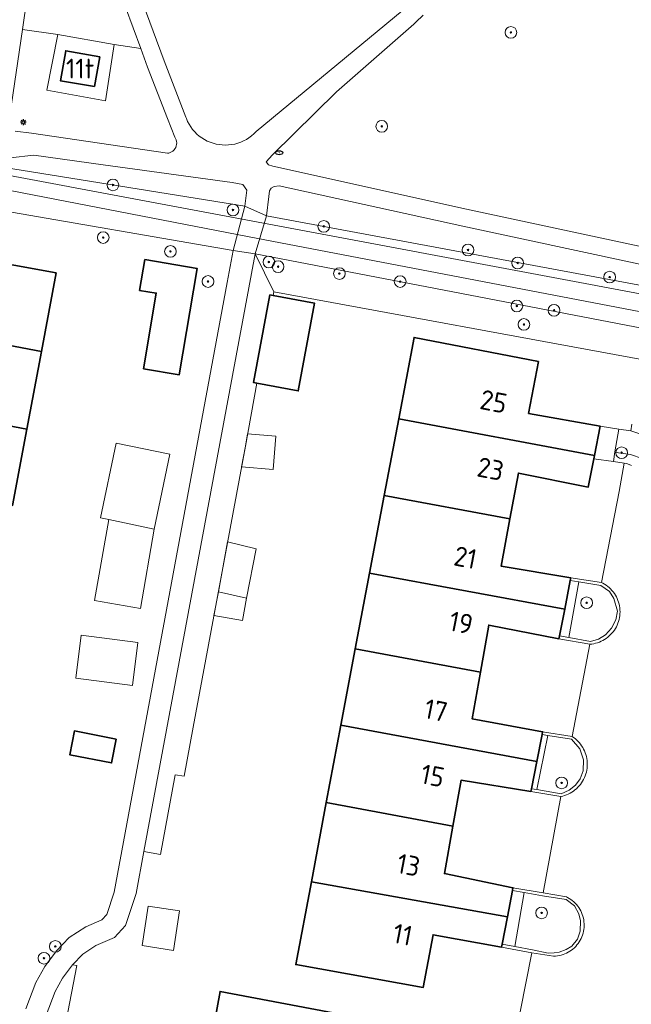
# Model space of a CAD drawing. Header units: metres. Extents: x 152610 to 160096, y 456114 to 462495.
# Tile 363 of 656: x 157513 to 157555, y 460169 to 460236. Entities that reach past the tile are written whole.
import ezdxf
from ezdxf.enums import TextEntityAlignment as Align

# ---------------------------------------------------------------- set-up
doc = ezdxf.new("R2010")
doc.units = ezdxf.units.M
doc.header["$LTSCALE"] = 0.5
doc.layers.get('0').update_dxf_attribs({"linetype": 'CONTINUOUS'})
for name, color, linetype, lineweight in [('B-PV-GR-BEPLANTING_CULTUUR_BOSPLANTSOEN-GV', 251, 'CONTINUOUS', 18), ('B-PV-GR-BEPLANTING_CULTUUR_HEESTERS-GV', 251, 'CONTINUOUS', 18), ('B-PV-GR-BEPLANTING_CULTUUR_VASTE PLANTENVAK-GV', 251, 'CONTINUOUS', 18), ('B-PV-GR-BOOM-S', 251, 'CONTINUOUS', 25), ('B-PV-GR-HAAG-GV', 251, 'CONTINUOUS', 13), ('B-PV-IE-MEUBILAIR-S', 251, 'CONTINUOUS', 25), ('B-PV-KW-KUNSTWERK_DEK-GV', 251, 'CONTINUOUS', 18), ('B-PV-OG-BEBOUWING-GV', 6, 'CONTINUOUS', 35), ('B-PV-OG-BEBOUWING-T18', 1, 'CONTINUOUS', 18), ('B-PV-OG-BEBOUWING_OVERBOUWING-GV', 251, 'CONTINUOUS', 18), ('B-PV-OG-BEBOUWING_SCHUUR-GV', 251, 'CONTINUOUS', 18), ('B-PV-OG-TERREIN_BEGROEID-GV', 251, 'CONTINUOUS', 18), ('B-PV-OG-TERREIN_OEVER-GV', 251, 'CONTINUOUS', 18), ('B-PV-OG-WATER_SLOOT-GV', 251, 'CONTINUOUS', 18), ('B-PV-VH-HALFVERHARDING_GRAVEL-GV', 251, 'CONTINUOUS', 18), ('B-PV-VH-ONVERHARD_ZAND-GV', 251, 'CONTINUOUS', 18), ('B-PV-VH-OPENVERHARDING_BETONSTRAATSTEEN-GV', 251, 'CONTINUOUS', 18), ('B-PV-VH-OPENVERHARDING_STRAATBAKSTEEN-GV', 251, 'CONTINUOUS', 18)]:
    doc.layers.add(name, color=color, linetype=linetype, lineweight=lineweight)
doc.styles.add('NLCS-ISO', font='NLCS-ISO.ttf')
doc.styles.add('NLCS-ISO-M750-T18', font='NLCS-ISO.ttf', dxfattribs={"height": 1.35})

# ---------------------------------------------------------------- blocks, each defined once
blk = doc.blocks.new('SIE-MEUBILAIR_PAAL_LICHTMAST-SO')
for points in [[(-0.62, 0), (-1, 0)], [(-0.71, 0.71), (-0.44, 0.44)], [(0, 1), (0, 0.62)], [(0.44, 0.44), (0.71, 0.71)], [(1, 0), (0.62, 0)], [(-0.71, -0.71), (-0.44, -0.44)], [(0, -0.62), (0, -1)], [(0.44, -0.44), (0.71, -0.71)]]:
    blk.add_lwpolyline(points)
blk.add_circle((0, 0), 0.5)
blk = doc.blocks.new('SIE-MEUBILAIR_PUT_RIOOLPUT-SO')
blk.add_ellipse((0, 0), major_axis=(1.25, 0), ratio=0.54)
at = {"style": 'NLCS-ISO'}
blk.add_text('ri', height=0.75, dxfattribs=at).set_placement((-0.04, 0.07), align=Align.MIDDLE_CENTER)
blk = doc.blocks.new('SGR-BOOM_GBKN-SO')
at = {"linetype": 'ByBlock', "lineweight": 18}
h = blk.add_hatch(color=0, dxfattribs=at)
h.dxf.hatch_style = 1
edge = h.paths.add_edge_path()
edge.add_arc((0, 0), 0.25, 0, 360)
at = {"color": 0, "linetype": 'ByBlock', "lineweight": 18}
for radius in [2, 0.25]:
    blk.add_circle((0, 0), radius, dxfattribs=at)
at = {"color": 0, "linetype": 'ByBlock', "lineweight": 18, "style": 'NLCS-ISO'}
blk.add_attdef('SOORT', (2.5, 0), '', height=1.5, dxfattribs=at)

msp = doc.modelspace()

# ---------------------------------------------------------------- linework, layer by layer
at = {"layer": 'B-PV-GR-BEPLANTING_CULTUUR_BOSPLANTSOEN-GV', "flags": 128}
for points in [[(157515.188, 460248.453), (157513.343, 460235.794), (157515.767, 460235.441), (157519.625, 460234.755), (157521.442, 460234.494), (157520.397, 460237.308)], [(157512.84, 460228.837), (157513.973, 460228.682), (157523.266, 460227.318), (157523.361, 460227.333), (157523.462, 460227.363), (157523.558, 460227.409), (157523.645, 460227.468), (157523.722, 460227.54), (157523.788, 460227.623), (157523.84, 460227.714), (157523.878, 460227.813), (157523.901, 460227.916), (157523.907, 460228.021), (157523.898, 460228.126), (157523.873, 460228.229), (157523.833, 460228.326), (157523.779, 460228.417), (157523.277, 460229.699), (157521.916, 460233.217), (157521.442, 460234.494), (157519.625, 460234.755), (157519.038, 460230.898), (157515.016, 460231.632), (157515.767, 460235.441), (157513.343, 460235.794), (157512.483, 460229.896)]]:
    msp.add_lwpolyline(points, dxfattribs=at)
for points in [[(157525.038, 460188.038), (157528.606, 460207.284), (157529.402, 460211.577), (157529.167, 460211.62), (157530.288, 460217.626), (157530.516, 460217.584), (157530.56, 460217.823), (157529.284, 460220.424), (157521.664, 460179.547), (157522.787, 460179.338), (157523.799, 460184.781), (157524.417, 460184.686)], [(157566.424, 460213.287), (157529.284, 460220.424), (157530.56, 460217.823), (157555.844, 460213.191), (157556.143, 460214.252), (157557.563, 460213.957), (157557.277, 460212.797), (157557.61, 460212.231), (157561.008, 460211.728), (157566.339, 460212.875), (157568.07, 460212.516), (157568.163, 460212.98)], [(157517.08, 460171.742), (157516.785, 460171.795), (157516.093, 460170.871), (157515.589, 460169.963), (157514.984, 460168.35), (157514.543, 460166.473), (157513.562, 460161.134), (157513.523, 460160.928), (157513.954, 460160.847), (157514.398, 460162.943), (157514.525, 460163.543), (157515.09, 460166.21), (157515.977, 460166.049)]]:
    msp.add_lwpolyline(points, close=True, dxfattribs=at)
at = {"layer": 'B-PV-GR-BEPLANTING_CULTUUR_HEESTERS-GV', "flags": 128}
for points in [[(157554.158, 460208.447), (157552.887, 460208.647), (157552.497, 460206.635), (157552.454, 460206.415), (157553.795, 460206.224), (157553.903, 460206.883)], [(157554.979, 460208.318), (157554.158, 460208.447), (157553.903, 460206.883), (157554.145, 460206.825), (157554.959, 460206.699), (157555.752, 460206.42), (157556.525, 460205.877), (157557.077, 460205.464), (157557.253, 460205.466), (157557.493, 460205.622), (157557.599, 460206.084), (157557.572, 460206.742), (157557.106, 460207.398), (157556.245, 460207.918)], [(157551.438, 460197.984), (157550.838, 460198.077), (157550.459, 460196.127), (157550.104, 460194.297), (157550.738, 460194.184)], [(157549.297, 460187.48), (157548.914, 460187.542), (157548.551, 460185.703), (157548.182, 460183.836), (157548.559, 460183.774)], [(157547.695, 460176.728), (157546.882, 460176.866), (157546.538, 460175.064), (157546.183, 460173.2), (157547.053, 460173.036)]]:
    msp.add_lwpolyline(points, close=True, dxfattribs=at)
at = {"layer": 'B-PV-GR-BEPLANTING_CULTUUR_VASTE PLANTENVAK-GV', "flags": 128}
for points in [[(157552.945, 460197.75), (157551.438, 460197.984), (157550.738, 460194.184), (157552.219, 460193.919), (157552.78, 460194.078), (157553.255, 460194.368), (157553.673, 460194.832), (157553.951, 460195.388), (157554.067, 460195.98), (157553.823, 460196.861), (157553.522, 460197.337)], [(157550.934, 460187.217), (157549.297, 460187.48), (157548.559, 460183.774), (157550.23, 460183.496), (157550.76, 460183.733), (157551.195, 460184.083), (157551.52, 460184.517), (157551.726, 460185.06), (157551.738, 460185.809), (157551.508, 460186.557)], [(157548.944, 460176.516), (157547.695, 460176.728), (157547.053, 460173.036), (157548.251, 460172.809), (157549.33, 460172.585), (157549.733, 460172.6), (157550.076, 460172.645), (157550.569, 460172.824), (157550.943, 460173.063), (157551.346, 460173.541), (157551.525, 460174.093), (157551.54, 460174.795), (157551.435, 460175.273), (157551.122, 460175.811), (157550.569, 460176.244)]]:
    msp.add_lwpolyline(points, close=True, dxfattribs=at)
at = {"layer": 'B-PV-GR-HAAG-GV', "flags": 128}
for points in [[(157555.062, 460208.787), (157554.979, 460208.318), (157556.245, 460207.918)], [(157555.752, 460206.42), (157554.959, 460206.699), (157554.145, 460206.825), (157553.903, 460206.883), (157553.795, 460206.224), (157554.524, 460206.12), (157554.698, 460206.081), (157554.868, 460206.026), (157555.032, 460205.956)]]:
    msp.add_lwpolyline(points, dxfattribs=at)
for points in [[(157552.976, 460197.948), (157550.876, 460198.273), (157550.838, 460198.077), (157551.438, 460197.984), (157552.945, 460197.75), (157553.522, 460197.337), (157553.823, 460196.861), (157554.067, 460195.98), (157553.951, 460195.388), (157553.673, 460194.832), (157553.255, 460194.368), (157552.78, 460194.078), (157552.219, 460193.919), (157550.738, 460194.184), (157550.104, 460194.297), (157550.066, 460194.101), (157552.184, 460193.722), (157552.317, 460193.736), (157552.448, 460193.757), (157552.578, 460193.786), (157552.706, 460193.823), (157552.832, 460193.868), (157552.955, 460193.92), (157553.074, 460193.979), (157553.19, 460194.046), (157553.301, 460194.119), (157553.408, 460194.199), (157553.51, 460194.285), (157553.606, 460194.377), (157553.697, 460194.474), (157553.782, 460194.577), (157553.861, 460194.685), (157553.932, 460194.797), (157553.997, 460194.914), (157554.055, 460195.034), (157554.106, 460195.157), (157554.149, 460195.283), (157554.185, 460195.412), (157554.212, 460195.542), (157554.232, 460195.674), (157554.244, 460195.807), (157554.248, 460195.94), (157554.244, 460196.073), (157554.232, 460196.206), (157554.212, 460196.338), (157554.184, 460196.468), (157554.148, 460196.597), (157554.105, 460196.723), (157554.054, 460196.846), (157553.996, 460196.966), (157553.931, 460197.083), (157553.859, 460197.195), (157553.78, 460197.303), (157553.696, 460197.405), (157553.605, 460197.503), (157553.508, 460197.595), (157553.406, 460197.681), (157553.299, 460197.76), (157553.188, 460197.834), (157553.072, 460197.9)], [(157550.966, 460187.414), (157548.953, 460187.738), (157548.914, 460187.542), (157549.297, 460187.48), (157550.934, 460187.217), (157551.508, 460186.557), (157551.738, 460185.809), (157551.726, 460185.06), (157551.52, 460184.517), (157551.195, 460184.083), (157550.76, 460183.733), (157550.23, 460183.496), (157548.559, 460183.774), (157548.182, 460183.836), (157548.143, 460183.64), (157550.197, 460183.299), (157550.328, 460183.33), (157550.457, 460183.368), (157550.583, 460183.414), (157550.706, 460183.467), (157550.826, 460183.528), (157550.942, 460183.595), (157551.054, 460183.67), (157551.162, 460183.751), (157551.264, 460183.838), (157551.361, 460183.931), (157551.452, 460184.03), (157551.537, 460184.134), (157551.616, 460184.243), (157551.688, 460184.356), (157551.753, 460184.474), (157551.812, 460184.595), (157551.863, 460184.719), (157551.906, 460184.846), (157551.942, 460184.976), (157551.97, 460185.107), (157551.99, 460185.24), (157552.002, 460185.374), (157552.006, 460185.508), (157552.003, 460185.643), (157551.991, 460185.777), (157551.971, 460185.909), (157551.944, 460186.041), (157551.908, 460186.171), (157551.865, 460186.298), (157551.815, 460186.422), (157551.757, 460186.544), (157551.692, 460186.661), (157551.62, 460186.775), (157551.542, 460186.884), (157551.457, 460186.988), (157551.366, 460187.088), (157551.27, 460187.181), (157551.168, 460187.269), (157551.061, 460187.35)], [(157548.978, 460176.713), (157546.919, 460177.063), (157546.882, 460176.866), (157547.695, 460176.728), (157548.944, 460176.516), (157550.569, 460176.244), (157551.122, 460175.811), (157551.435, 460175.273), (157551.54, 460174.795), (157551.525, 460174.093), (157551.346, 460173.541), (157550.943, 460173.063), (157550.569, 460172.824), (157550.076, 460172.645), (157549.733, 460172.6), (157549.33, 460172.585), (157548.251, 460172.809), (157547.053, 460173.036), (157546.183, 460173.2), (157546.146, 460173.004), (157548.214, 460172.612), (157549.704, 460172.367), (157549.835, 460172.374), (157549.964, 460172.389), (157550.093, 460172.412), (157550.22, 460172.443), (157550.345, 460172.482), (157550.468, 460172.528), (157550.587, 460172.581), (157550.703, 460172.642), (157550.815, 460172.71), (157550.922, 460172.784), (157551.025, 460172.865), (157551.123, 460172.952), (157551.215, 460173.045), (157551.302, 460173.143), (157551.382, 460173.246), (157551.455, 460173.354), (157551.523, 460173.467), (157551.582, 460173.583), (157551.635, 460173.703), (157551.681, 460173.825), (157551.718, 460173.951), (157551.748, 460174.078), (157551.771, 460174.207), (157551.785, 460174.337), (157551.791, 460174.467), (157551.79, 460174.598), (157551.78, 460174.729), (157551.762, 460174.858), (157551.737, 460174.986), (157551.703, 460175.113), (157551.663, 460175.237), (157551.614, 460175.359), (157551.558, 460175.477), (157551.495, 460175.592), (157551.426, 460175.702), (157551.349, 460175.808), (157551.266, 460175.909), (157551.177, 460176.006), (157551.083, 460176.096), (157550.983, 460176.18), (157550.878, 460176.258), (157550.769, 460176.33), (157550.655, 460176.395), (157550.586, 460176.43)]]:
    msp.add_lwpolyline(points, close=True, dxfattribs=at)
at = {"layer": 'B-PV-KW-KUNSTWERK_DEK-GV', "flags": 128}
msp.add_lwpolyline([(157530.059, 460223.045), (157528.559, 460223.697), (157527.781, 460220.671), (157529.284, 460220.424)], close=True, dxfattribs=at)
at = {"layer": 'B-PV-OG-BEBOUWING-GV', "flags": 128}
for points in [[(157518.646, 460233.92), (157516.315, 460234.334), (157515.948, 460232.28), (157518.278, 460231.891)], [(157515.652, 460219.135), (157506.944, 460220.709), (157506.5, 460217.553), (157501.678, 460218.267), (157501.304, 460216.285), (157514.647, 460213.758)], [(157521.717, 460220.042), (157521.363, 460217.936), (157522.507, 460217.744), (157521.638, 460212.575), (157524.081, 460212.164), (157525.305, 460219.438)], [(157530.288, 460217.626), (157529.167, 460211.62), (157529.402, 460211.577), (157532.224, 460211.05), (157533.345, 460217.055), (157530.516, 460217.584)], [(157514.647, 460213.758), (157501.304, 460216.285), (157500.968, 460214.504), (157500.929, 460214.296), (157505.602, 460213.493), (157504.957, 460210.073), (157513.652, 460208.432)], [(157548.667, 460213.068), (157540.158, 460214.72), (157539.103, 460209.137), (157552.497, 460206.635), (157552.887, 460208.647), (157547.989, 460209.51)], [(157513.652, 460208.432), (157504.957, 460210.073), (157504.366, 460206.941), (157500, 460207.655), (157499.612, 460207.729), (157499.226, 460205.673), (157512.679, 460203.221)], [(157552.497, 460206.635), (157539.103, 460209.137), (157538.112, 460203.89), (157546.713, 460202.299), (157547.291, 460205.427), (157552.078, 460204.475), (157552.454, 460206.415)], [(157546.713, 460202.299), (157538.112, 460203.89), (157537.109, 460198.576), (157550.459, 460196.127), (157550.838, 460198.077), (157550.876, 460198.273), (157546.115, 460199.063)], [(157550.459, 460196.127), (157537.109, 460198.576), (157536.132, 460193.404), (157544.688, 460191.806), (157545.267, 460195.028), (157550.066, 460194.101), (157550.104, 460194.297)], [(157544.688, 460191.806), (157536.132, 460193.404), (157535.148, 460188.193), (157548.551, 460185.703), (157548.914, 460187.542), (157548.953, 460187.738), (157544.117, 460188.626)], [(157519.754, 460187.236), (157516.901, 460187.79), (157516.584, 460186.158), (157519.448, 460185.601)], [(157548.551, 460185.703), (157535.148, 460188.193), (157534.145, 460182.883), (157542.808, 460181.263), (157543.37, 460184.417), (157548.143, 460183.64), (157548.182, 460183.836)], [(157542.808, 460181.263), (157534.145, 460182.883), (157533.123, 460177.474), (157546.538, 460175.064), (157546.882, 460176.866), (157546.919, 460177.063), (157542.232, 460178.028)], [(157546.538, 460175.064), (157533.123, 460177.474), (157532.051, 460171.798), (157540.783, 460170.236), (157541.448, 460173.844), (157546.146, 460173.004), (157546.183, 460173.2)], [(157535.461, 460168.344), (157526.878, 460169.969), (157525.829, 460164.262), (157539.366, 460161.775), (157539.72, 460163.65), (157539.758, 460163.848), (157534.871, 460164.749)]]:
    msp.add_lwpolyline(points, close=True, dxfattribs=at)
at = {"layer": 'B-PV-OG-BEBOUWING_OVERBOUWING-GV', "flags": 128}
for points in [[(157519.258, 460202.249), (157522.369, 460201.604), (157523.43, 460206.721), (157519.756, 460207.483), (157518.695, 460202.366)], [(157522.369, 460201.604), (157519.258, 460202.249), (157518.291, 460196.709), (157521.418, 460196.163)], [(157526.758, 460197.311), (157528.691, 460196.87), (157529.338, 460200.258), (157527.389, 460200.717)], [(157521.254, 460193.837), (157517.375, 460194.339), (157516.995, 460191.404), (157520.874, 460190.902)]]:
    msp.add_lwpolyline(points, close=True, dxfattribs=at)
at = {"layer": 'B-PV-OG-BEBOUWING_SCHUUR-GV', "flags": 128}
for points in [[(157530.693, 460207.952), (157528.759, 460208.11), (157528.606, 460207.284), (157528.34, 460205.849), (157530.507, 460205.672)], [(157528.691, 460196.87), (157526.758, 460197.311), (157526.456, 460195.684), (157528.401, 460195.346)], [(157524.105, 460175.472), (157521.962, 460175.801), (157521.548, 460173.105), (157523.691, 460172.776)]]:
    msp.add_lwpolyline(points, close=True, dxfattribs=at)
at = {"layer": 'B-PV-OG-TERREIN_BEGROEID-GV', "flags": 128}
for points in [[(157521.534, 460237.693), (157523.038, 460233.642), (157524.534, 460229.775), (157524.569, 460229.684), (157524.655, 460229.488), (157524.756, 460229.299), (157524.871, 460229.118), (157524.999, 460228.946), (157525.139, 460228.784), (157525.291, 460228.633), (157525.454, 460228.494), (157525.627, 460228.368), (157525.808, 460228.255), (157525.998, 460228.155), (157526.195, 460228.07), (157526.397, 460228), (157526.604, 460227.945), (157526.815, 460227.906), (157527.028, 460227.883), (157527.242, 460227.875), (157527.456, 460227.884), (157527.669, 460227.909), (157527.879, 460227.949), (157528.086, 460228.005), (157528.288, 460228.076), (157528.484, 460228.162), (157528.673, 460228.263), (157528.854, 460228.377), (157529.026, 460228.504), (157529.188, 460228.644), (157529.339, 460228.796), (157539.341, 460237.057)], [(157540.785, 460236.766), (157540.279, 460236.294), (157540.14, 460236.16), (157534.851, 460231.523), (157530.463, 460227.21), (157530.032, 460226.735), (157530.179, 460226.519), (157530.478, 460226.423), (157543.748, 460223.5), (157556.512, 460220.763), (157556.652, 460221.608), (157557.03, 460223.547), (157557.638, 460226.663), (157559.853, 460238.016)]]:
    msp.add_lwpolyline(points, dxfattribs=at)
for points in [[(157528.559, 460223.697), (157528.703, 460224.781), (157528.424, 460225.173), (157527.713, 460225.325), (157518.872, 460226.515), (157514.132, 460227.197), (157512.516, 460227.011), (157512.114, 460226.69), (157511.984, 460226.359)], [(157611.044, 460208.042), (157611.618, 460209.152), (157611.098, 460209.455), (157610.497, 460209.491), (157604.074, 460210.244), (157579.406, 460214.784), (157569.447, 460216.778), (157569.227, 460216.657), (157568.845, 460216.375), (157567.128, 460216.71), (157566.957, 460217.075), (157566.762, 460217.337), (157543.493, 460222.327), (157530.923, 460225.096), (157530.583, 460225.042), (157530.364, 460224.93), (157530.256, 460224.738), (157530.205, 460224.354), (157530.059, 460223.045), (157567.015, 460216.159), (157568.747, 460215.888), (157610.407, 460208.519), (157610.806, 460208.387)]]:
    msp.add_lwpolyline(points, close=True, dxfattribs=at)
at = {"layer": 'B-PV-OG-TERREIN_OEVER-GV', "flags": 128}
for points in [[(157558.306, 460215.97), (157528.861, 460221.587), (157500, 460227.178)], [(157510.605, 460226.136), (157558.539, 460217.148)], [(157567.015, 460216.159), (157530.059, 460223.045), (157528.559, 460223.697), (157511.984, 460226.359)], [(157511.396, 460223.493), (157527.781, 460220.671), (157529.284, 460220.424), (157566.424, 460213.287)]]:
    msp.add_lwpolyline(points, dxfattribs=at)
at = {"layer": 'B-PV-OG-WATER_SLOOT-GV', "flags": 128}
for points in [[(157500, 460227.178), (157528.861, 460221.587), (157558.306, 460215.97)], [(157558.539, 460217.148), (157510.605, 460226.136)]]:
    msp.add_lwpolyline(points, dxfattribs=at)
at = {"layer": 'B-PV-VH-HALFVERHARDING_GRAVEL-GV', "flags": 128}
for points in [[(157539.341, 460237.057), (157529.339, 460228.796), (157529.188, 460228.644), (157529.026, 460228.504), (157528.854, 460228.377), (157528.673, 460228.263), (157528.484, 460228.162), (157528.288, 460228.076), (157528.086, 460228.005), (157527.879, 460227.949), (157527.669, 460227.909), (157527.456, 460227.884), (157527.242, 460227.875), (157527.028, 460227.883), (157526.815, 460227.906), (157526.604, 460227.945), (157526.397, 460228), (157526.195, 460228.07), (157525.998, 460228.155), (157525.808, 460228.255), (157525.627, 460228.368), (157525.454, 460228.494), (157525.291, 460228.633), (157525.139, 460228.784), (157524.999, 460228.946), (157524.871, 460229.118), (157524.756, 460229.299), (157524.655, 460229.488), (157524.569, 460229.684), (157524.534, 460229.775), (157523.038, 460233.642), (157521.534, 460237.693)], [(157520.397, 460237.308), (157521.442, 460234.494), (157521.916, 460233.217), (157523.277, 460229.699), (157523.779, 460228.417), (157523.833, 460228.326), (157523.873, 460228.229), (157523.898, 460228.126), (157523.907, 460228.021), (157523.901, 460227.916), (157523.878, 460227.813), (157523.84, 460227.714), (157523.788, 460227.623), (157523.722, 460227.54), (157523.645, 460227.468), (157523.558, 460227.409), (157523.462, 460227.363), (157523.361, 460227.333), (157523.266, 460227.318), (157513.973, 460228.682), (157512.84, 460228.837)], [(157556.512, 460220.763), (157543.748, 460223.5), (157530.478, 460226.423), (157530.179, 460226.519), (157530.032, 460226.735), (157530.463, 460227.21), (157534.851, 460231.523), (157540.14, 460236.16), (157540.279, 460236.294), (157540.785, 460236.766)], [(157512.516, 460227.011), (157514.132, 460227.197), (157518.872, 460226.515), (157527.713, 460225.325), (157528.424, 460225.173), (157528.703, 460224.781), (157528.559, 460223.697), (157530.059, 460223.045), (157530.205, 460224.354), (157530.256, 460224.738), (157530.364, 460224.93), (157530.583, 460225.042), (157530.923, 460225.096), (157543.493, 460222.327), (157566.762, 460217.337)], [(157514.984, 460168.35), (157515.589, 460169.963), (157516.093, 460170.871), (157516.785, 460171.795), (157517.471, 460172.518), (157518.383, 460173.104), (157519.656, 460173.661), (157520.395, 460174.468), (157521.125, 460176.658), (157521.664, 460179.547), (157529.284, 460220.424), (157527.781, 460220.671), (157527.371, 460218.462), (157519.629, 460176.759), (157519.116, 460175.22), (157518.793, 460174.868), (157517.695, 460174.388), (157516.539, 460173.644), (157515.674, 460172.733), (157514.872, 460171.662), (157514.267, 460170.574), (157513.592, 460168.772)]]:
    msp.add_lwpolyline(points, dxfattribs=at)
at = {"layer": 'B-PV-VH-ONVERHARD_ZAND-GV', "flags": 128}
for points in [[(157555.062, 460208.787), (157554.979, 460208.318), (157556.245, 460207.918)], [(157555.752, 460206.42), (157554.959, 460206.699), (157554.145, 460206.825), (157553.903, 460206.883), (157553.795, 460206.224), (157554.524, 460206.12), (157554.698, 460206.081), (157554.868, 460206.026), (157555.032, 460205.956)]]:
    msp.add_lwpolyline(points, dxfattribs=at)
for points in [[(157552.976, 460197.948), (157550.876, 460198.273), (157550.838, 460198.077), (157551.438, 460197.984), (157552.945, 460197.75), (157553.522, 460197.337), (157553.823, 460196.861), (157554.067, 460195.98), (157553.951, 460195.388), (157553.673, 460194.832), (157553.255, 460194.368), (157552.78, 460194.078), (157552.219, 460193.919), (157550.738, 460194.184), (157550.104, 460194.297), (157550.066, 460194.101), (157552.184, 460193.722), (157552.317, 460193.736), (157552.448, 460193.757), (157552.578, 460193.786), (157552.706, 460193.823), (157552.832, 460193.868), (157552.955, 460193.92), (157553.074, 460193.979), (157553.19, 460194.046), (157553.301, 460194.119), (157553.408, 460194.199), (157553.51, 460194.285), (157553.606, 460194.377), (157553.697, 460194.474), (157553.782, 460194.577), (157553.861, 460194.685), (157553.932, 460194.797), (157553.997, 460194.914), (157554.055, 460195.034), (157554.106, 460195.157), (157554.149, 460195.283), (157554.185, 460195.412), (157554.212, 460195.542), (157554.232, 460195.674), (157554.244, 460195.807), (157554.248, 460195.94), (157554.244, 460196.073), (157554.232, 460196.206), (157554.212, 460196.338), (157554.184, 460196.468), (157554.148, 460196.597), (157554.105, 460196.723), (157554.054, 460196.846), (157553.996, 460196.966), (157553.931, 460197.083), (157553.859, 460197.195), (157553.78, 460197.303), (157553.696, 460197.405), (157553.605, 460197.503), (157553.508, 460197.595), (157553.406, 460197.681), (157553.299, 460197.76), (157553.188, 460197.834), (157553.072, 460197.9)], [(157550.966, 460187.414), (157548.953, 460187.738), (157548.914, 460187.542), (157549.297, 460187.48), (157550.934, 460187.217), (157551.508, 460186.557), (157551.738, 460185.809), (157551.726, 460185.06), (157551.52, 460184.517), (157551.195, 460184.083), (157550.76, 460183.733), (157550.23, 460183.496), (157548.559, 460183.774), (157548.182, 460183.836), (157548.143, 460183.64), (157550.197, 460183.299), (157550.328, 460183.33), (157550.457, 460183.368), (157550.583, 460183.414), (157550.706, 460183.467), (157550.826, 460183.528), (157550.942, 460183.595), (157551.054, 460183.67), (157551.162, 460183.751), (157551.264, 460183.838), (157551.361, 460183.931), (157551.452, 460184.03), (157551.537, 460184.134), (157551.616, 460184.243), (157551.688, 460184.356), (157551.753, 460184.474), (157551.812, 460184.595), (157551.863, 460184.719), (157551.906, 460184.846), (157551.942, 460184.976), (157551.97, 460185.107), (157551.99, 460185.24), (157552.002, 460185.374), (157552.006, 460185.508), (157552.003, 460185.643), (157551.991, 460185.777), (157551.971, 460185.909), (157551.944, 460186.041), (157551.908, 460186.171), (157551.865, 460186.298), (157551.815, 460186.422), (157551.757, 460186.544), (157551.692, 460186.661), (157551.62, 460186.775), (157551.542, 460186.884), (157551.457, 460186.988), (157551.366, 460187.088), (157551.27, 460187.181), (157551.168, 460187.269), (157551.061, 460187.35)], [(157548.978, 460176.713), (157546.919, 460177.063), (157546.882, 460176.866), (157547.695, 460176.728), (157548.944, 460176.516), (157550.569, 460176.244), (157551.122, 460175.811), (157551.435, 460175.273), (157551.54, 460174.795), (157551.525, 460174.093), (157551.346, 460173.541), (157550.943, 460173.063), (157550.569, 460172.824), (157550.076, 460172.645), (157549.733, 460172.6), (157549.33, 460172.585), (157548.251, 460172.809), (157547.053, 460173.036), (157546.183, 460173.2), (157546.146, 460173.004), (157548.214, 460172.612), (157549.704, 460172.367), (157549.835, 460172.374), (157549.964, 460172.389), (157550.093, 460172.412), (157550.22, 460172.443), (157550.345, 460172.482), (157550.468, 460172.528), (157550.587, 460172.581), (157550.703, 460172.642), (157550.815, 460172.71), (157550.922, 460172.784), (157551.025, 460172.865), (157551.123, 460172.952), (157551.215, 460173.045), (157551.302, 460173.143), (157551.382, 460173.246), (157551.455, 460173.354), (157551.523, 460173.467), (157551.582, 460173.583), (157551.635, 460173.703), (157551.681, 460173.825), (157551.718, 460173.951), (157551.748, 460174.078), (157551.771, 460174.207), (157551.785, 460174.337), (157551.791, 460174.467), (157551.79, 460174.598), (157551.78, 460174.729), (157551.762, 460174.858), (157551.737, 460174.986), (157551.703, 460175.113), (157551.663, 460175.237), (157551.614, 460175.359), (157551.558, 460175.477), (157551.495, 460175.592), (157551.426, 460175.702), (157551.349, 460175.808), (157551.266, 460175.909), (157551.177, 460176.006), (157551.083, 460176.096), (157550.983, 460176.18), (157550.878, 460176.258), (157550.769, 460176.33), (157550.655, 460176.395), (157550.586, 460176.43)]]:
    msp.add_lwpolyline(points, close=True, dxfattribs=at)
at = {"layer": 'B-PV-VH-OPENVERHARDING_BETONSTRAATSTEEN-GV', "flags": 128}
msp.add_lwpolyline([(157530.059, 460223.045), (157528.559, 460223.697), (157527.781, 460220.671), (157529.284, 460220.424)], close=True, dxfattribs=at)
at = {"layer": 'B-PV-VH-OPENVERHARDING_STRAATBAKSTEEN-GV', "flags": 128}
msp.add_lwpolyline([(157555.032, 460205.956), (157554.868, 460206.026), (157554.698, 460206.081), (157554.524, 460206.12), (157554.182, 460204.164), (157552.976, 460197.948), (157553.072, 460197.9), (157553.188, 460197.834), (157553.299, 460197.76), (157553.406, 460197.681), (157553.508, 460197.595), (157553.605, 460197.503), (157553.696, 460197.405), (157553.78, 460197.303), (157553.859, 460197.195), (157553.931, 460197.083), (157553.996, 460196.966), (157554.054, 460196.846), (157554.105, 460196.723), (157554.148, 460196.597), (157554.184, 460196.468), (157554.212, 460196.338), (157554.232, 460196.206), (157554.244, 460196.073), (157554.248, 460195.94), (157554.244, 460195.807), (157554.232, 460195.674), (157554.212, 460195.542), (157554.185, 460195.412), (157554.149, 460195.283), (157554.106, 460195.157), (157554.055, 460195.034), (157553.997, 460194.914), (157553.932, 460194.797), (157553.861, 460194.685), (157553.782, 460194.577), (157553.697, 460194.474), (157553.606, 460194.377), (157553.51, 460194.285), (157553.408, 460194.199), (157553.301, 460194.119), (157553.19, 460194.046), (157553.074, 460193.979), (157552.955, 460193.92), (157552.832, 460193.868), (157552.706, 460193.823), (157552.578, 460193.786), (157552.448, 460193.757), (157552.317, 460193.736), (157552.184, 460193.722), (157550.966, 460187.414), (157551.061, 460187.35), (157551.168, 460187.269), (157551.27, 460187.181), (157551.366, 460187.088), (157551.457, 460186.988), (157551.542, 460186.884), (157551.62, 460186.775), (157551.692, 460186.661), (157551.757, 460186.544), (157551.815, 460186.422), (157551.865, 460186.298), (157551.908, 460186.171), (157551.944, 460186.041), (157551.971, 460185.909), (157551.991, 460185.777), (157552.003, 460185.643), (157552.006, 460185.508), (157552.002, 460185.374), (157551.99, 460185.24), (157551.97, 460185.107), (157551.942, 460184.976), (157551.906, 460184.846), (157551.863, 460184.719), (157551.812, 460184.595), (157551.753, 460184.474), (157551.688, 460184.356), (157551.616, 460184.243), (157551.537, 460184.134), (157551.452, 460184.03), (157551.361, 460183.931), (157551.264, 460183.838), (157551.162, 460183.751), (157551.054, 460183.67), (157550.942, 460183.595), (157550.826, 460183.528), (157550.706, 460183.467), (157550.583, 460183.414), (157550.457, 460183.368), (157550.328, 460183.33), (157550.197, 460183.299), (157548.978, 460176.713), (157550.586, 460176.43), (157550.655, 460176.395), (157550.769, 460176.33), (157550.878, 460176.258), (157550.983, 460176.18), (157551.083, 460176.096), (157551.177, 460176.006), (157551.266, 460175.909), (157551.349, 460175.808), (157551.426, 460175.702), (157551.495, 460175.592), (157551.558, 460175.477), (157551.614, 460175.359), (157551.663, 460175.237), (157551.703, 460175.113), (157551.737, 460174.986), (157551.762, 460174.858), (157551.78, 460174.729), (157551.79, 460174.598), (157551.791, 460174.467), (157551.785, 460174.337), (157551.771, 460174.207), (157551.748, 460174.078), (157551.718, 460173.951), (157551.681, 460173.825), (157551.635, 460173.703), (157551.582, 460173.583), (157551.523, 460173.467), (157551.455, 460173.354), (157551.382, 460173.246), (157551.302, 460173.143), (157551.215, 460173.045), (157551.123, 460172.952), (157551.025, 460172.865), (157550.922, 460172.784), (157550.815, 460172.71), (157550.703, 460172.642), (157550.587, 460172.581), (157550.468, 460172.528), (157550.345, 460172.482), (157550.22, 460172.443), (157550.093, 460172.412), (157549.964, 460172.389), (157549.835, 460172.374), (157549.704, 460172.367), (157548.214, 460172.612), (157547.412, 460168.562)], dxfattribs=at)

# ---------------------------------------------------------------- block references
at = {"layer": 'B-PV-GR-BOOM-S', "xscale": 0.2, "yscale": 0.2, "zscale": 0.2}
for p in [(157546.781, 460235.586), (157537.942, 460229.158), (157519.543, 460225.148), (157527.758, 460223.437), (157533.972, 460222.312), (157518.876, 460221.55), (157523.48, 460220.598), (157543.844, 460220.699), (157530.213, 460219.875), (157530.848, 460219.558), (157547.243, 460219.81), (157535.041, 460219.082), (157526.051, 460218.541), (157539.2, 460218.54), (157553.542, 460218.844), (157547.186, 460216.862), (157549.732, 460216.568), (157547.671, 460215.6), (157554.357, 460206.825), (157551.961, 460196.557), (157550.25, 460184.235), (157548.881, 460175.337), (157515.599, 460173.043), (157514.822, 460172.236)]:
    msp.add_blockref('SGR-BOOM_GBKN-SO', p, dxfattribs=at)
at = {"layer": 'B-PV-IE-MEUBILAIR-S', "xscale": 0.2, "yscale": 0.2, "zscale": 0.2}
for name, p in [('SIE-MEUBILAIR_PAAL_LICHTMAST-SO', (157513.406, 460229.448)), ('SIE-MEUBILAIR_PUT_RIOOLPUT-SO', (157530.921, 460227.35))]:
    msp.add_blockref(name, p, dxfattribs=at)

# ---------------------------------------------------------------- texts
at = {"layer": 'B-PV-OG-BEBOUWING-T18', "style": 'NLCS-ISO-M750-T18'}
msp.add_text('11t', height=1.35, dxfattribs=at).set_placement((157517.298, 460233.112), align=Align.MIDDLE)
for s, rotation, p in [('25', 349.1, (157545.595, 460210.33)), ('23', 349, (157545.388, 460205.718)), ('21', 349, (157543.666, 460199.653)), ('19', 349, (157543.373, 460195.191)), ('17', 348.8, (157541.649, 460189.197)), ('15', 348.8, (157541.426, 460184.728)), ('13', 349.2, (157539.776, 460178.616)), ('11', 349.2, (157539.374, 460173.855))]:
    msp.add_text(s, height=1.35, rotation=rotation, dxfattribs=at).set_placement(p, align=Align.MIDDLE)

doc.saveas('drawing.dxf')
